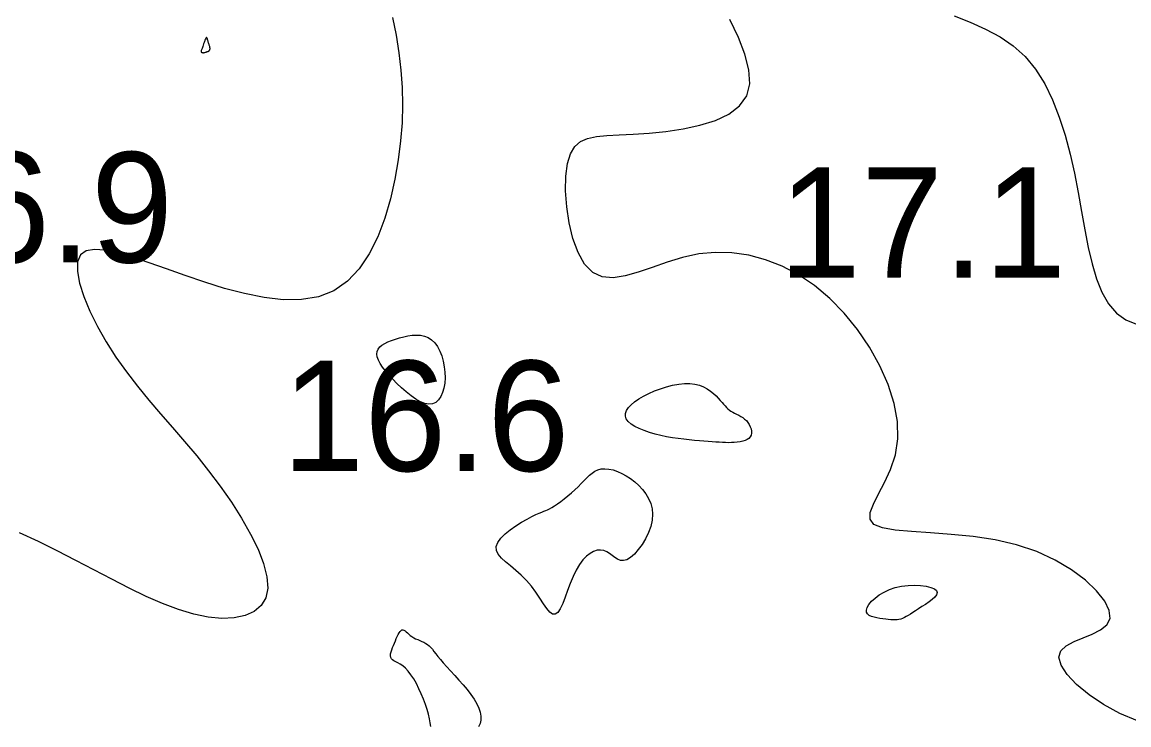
# Model space of a CAD drawing. Extents: x 3040093 to 3056816, y 408076 to 509144.
# Drawn here: x 3046428.8 to 3046478.9, y 434791.2 to 434823.1 of the extents above; entities that cross this region are included whole.
import ezdxf

# ---------------------------------------------------------------- set-up
doc = ezdxf.new("R2010")
doc.units = 0
doc.layers.add('V-CHAN-CONT-EL17', color=7, linetype='Continuous')
doc.layers.add('V-TOPO-SOUN-0610', color=7, linetype='Continuous')

msp = doc.modelspace()

# ---------------------------------------------------------------- linework, layer by layer
at = {"layer": 'V-CHAN-CONT-EL17'}
for points in [[(3046445.579, 434823.305), (3046445.736, 434822.498), (3046445.861, 434821.705), (3046445.953, 434820.918), (3046446.008, 434820.132), (3046446.027, 434819.339), (3046446.005, 434818.533), (3046445.943, 434817.706), (3046445.837, 434816.852), (3046445.685, 434815.969), (3046445.483, 434815.078), (3046445.225, 434814.201), (3046444.906, 434813.366), (3046444.522, 434812.595), (3046444.066, 434811.913), (3046443.534, 434811.346), (3046442.92, 434810.919), (3046442.223, 434810.647), (3046441.454, 434810.519), (3046440.629, 434810.513), (3046439.762, 434810.61), (3046438.87, 434810.788), (3046437.967, 434811.028), (3046437.068, 434811.307), (3046436.19, 434811.607), (3046435.345, 434811.907), (3046434.548, 434812.189), (3046433.81, 434812.435), (3046433.144, 434812.63), (3046432.561, 434812.755), (3046432.075, 434812.794), (3046431.697, 434812.729), (3046431.439, 434812.542), (3046431.311, 434812.224), (3046431.302, 434811.789), (3046431.401, 434811.258), (3046431.594, 434810.653), (3046431.868, 434809.994), (3046432.21, 434809.302), (3046432.609, 434808.599), (3046433.05, 434807.906), (3046433.522, 434807.24), (3046434.02, 434806.596), (3046434.537, 434805.967), (3046435.069, 434805.345), (3046435.611, 434804.722), (3046436.157, 434804.089), (3046436.704, 434803.44), (3046437.245, 434802.764), (3046437.774, 434802.059), (3046438.277, 434801.336), (3046438.74, 434800.609), (3046439.148, 434799.893), (3046439.485, 434799.204), (3046439.736, 434798.556), (3046439.887, 434797.964), (3046439.922, 434797.444), (3046439.83, 434797.007), (3046439.62, 434796.656), (3046439.304, 434796.388), (3046438.895, 434796.203), (3046438.404, 434796.1), (3046437.845, 434796.076), (3046437.231, 434796.131), (3046436.572, 434796.264), (3046435.881, 434796.471), (3046435.161, 434796.744), (3046434.416, 434797.071), (3046433.647, 434797.441), (3046432.857, 434797.844), (3046432.048, 434798.269), (3046431.224, 434798.704), (3046430.386, 434799.138), (3046429.538, 434799.561), (3046428.681, 434799.956)], [(3046479.316, 434791.434), (3046478.523, 434791.768), (3046477.782, 434792.169), (3046477.12, 434792.612), (3046476.56, 434793.073), (3046476.129, 434793.526), (3046475.852, 434793.948), (3046475.753, 434794.312), (3046475.845, 434794.603), (3046476.092, 434794.833), (3046476.444, 434795.021), (3046476.853, 434795.19), (3046477.27, 434795.359), (3046477.644, 434795.548), (3046477.928, 434795.778), (3046478.072, 434796.069), (3046478.038, 434796.435), (3046477.83, 434796.86), (3046477.466, 434797.322), (3046476.96, 434797.799), (3046476.328, 434798.269), (3046475.586, 434798.709), (3046474.751, 434799.097), (3046473.837, 434799.41), (3046472.865, 434799.635), (3046471.867, 434799.785), (3046470.879, 434799.882), (3046469.938, 434799.947), (3046469.081, 434800.004), (3046468.344, 434800.072), (3046467.763, 434800.175), (3046467.375, 434800.334), (3046467.202, 434800.566), (3046467.211, 434800.874), (3046467.356, 434801.256), (3046467.589, 434801.71), (3046467.864, 434802.234), (3046468.132, 434802.827), (3046468.349, 434803.486), (3046468.465, 434804.209), (3046468.446, 434804.992), (3046468.293, 434805.817), (3046468.023, 434806.666), (3046467.647, 434807.519), (3046467.181, 434808.355), (3046466.639, 434809.156), (3046466.033, 434809.901), (3046465.379, 434810.572), (3046464.688, 434811.151), (3046463.969, 434811.636), (3046463.229, 434812.027), (3046462.474, 434812.324), (3046461.711, 434812.528), (3046460.947, 434812.64), (3046460.188, 434812.659), (3046459.441, 434812.586), (3046458.713, 434812.428), (3046458.01, 434812.214), (3046457.337, 434811.979), (3046456.701, 434811.759), (3046456.108, 434811.59), (3046455.563, 434811.507), (3046455.072, 434811.546), (3046454.642, 434811.742), (3046454.277, 434812.118), (3046453.978, 434812.645), (3046453.743, 434813.283), (3046453.572, 434813.99), (3046453.463, 434814.724), (3046453.415, 434815.445), (3046453.428, 434816.111), (3046453.5, 434816.68), (3046453.632, 434817.123), (3046453.826, 434817.448), (3046454.085, 434817.674), (3046454.412, 434817.822), (3046454.812, 434817.91), (3046455.287, 434817.96), (3046455.841, 434817.989), (3046456.477, 434818.017), (3046457.192, 434818.063), (3046457.958, 434818.139), (3046458.738, 434818.252), (3046459.497, 434818.415), (3046460.201, 434818.636), (3046460.812, 434818.925), (3046461.296, 434819.292), (3046461.617, 434819.747), (3046461.751, 434820.296), (3046461.715, 434820.929), (3046461.535, 434821.635), (3046461.24, 434822.4), (3046460.857, 434823.211)], [(3046471.013, 434823.375), (3046471.743, 434823.082), (3046472.438, 434822.769), (3046473.09, 434822.418), (3046473.69, 434822.011), (3046474.229, 434821.526), (3046474.703, 434820.951), (3046475.115, 434820.293), (3046475.47, 434819.567), (3046475.776, 434818.785), (3046476.039, 434817.961), (3046476.265, 434817.108), (3046476.461, 434816.24), (3046476.632, 434815.371), (3046476.787, 434814.514), (3046476.935, 434813.681), (3046477.089, 434812.885), (3046477.261, 434812.14), (3046477.462, 434811.457), (3046477.705, 434810.849), (3046478.001, 434810.329), (3046478.361, 434809.909), (3046478.793, 434809.6), (3046479.278, 434809.401)], [(3046447.31, 434791.182), (3046447.282, 434791.348), (3046447.245, 434791.529), (3046447.198, 434791.727), (3046447.139, 434791.94), (3046447.065, 434792.169), (3046446.977, 434792.408), (3046446.879, 434792.65), (3046446.771, 434792.889), (3046446.656, 434793.118), (3046446.535, 434793.332), (3046446.411, 434793.524), (3046446.286, 434793.687), (3046446.161, 434793.818), (3046446.04, 434793.919), (3046445.924, 434793.997), (3046445.817, 434794.058), (3046445.72, 434794.107), (3046445.637, 434794.152), (3046445.57, 434794.196), (3046445.522, 434794.247), (3046445.493, 434794.309), (3046445.484, 434794.382), (3046445.489, 434794.463), (3046445.508, 434794.553), (3046445.537, 434794.649), (3046445.574, 434794.749), (3046445.616, 434794.852), (3046445.659, 434794.957), (3046445.703, 434795.062), (3046445.746, 434795.164), (3046445.789, 434795.26), (3046445.831, 434795.348), (3046445.874, 434795.424), (3046445.917, 434795.486), (3046445.96, 434795.531), (3046446.004, 434795.555), (3046446.048, 434795.558), (3046446.094, 434795.541), (3046446.142, 434795.509), (3046446.193, 434795.466), (3046446.249, 434795.414), (3046446.311, 434795.357), (3046446.378, 434795.3), (3046446.453, 434795.246), (3046446.535, 434795.197), (3046446.623, 434795.154), (3046446.715, 434795.113), (3046446.809, 434795.073), (3046446.903, 434795.033), (3046446.995, 434794.99), (3046447.082, 434794.943), (3046447.164, 434794.89), (3046447.238, 434794.828), (3046447.308, 434794.757), (3046447.378, 434794.675), (3046447.452, 434794.581), (3046447.535, 434794.474), (3046447.63, 434794.351), (3046447.741, 434794.213), (3046447.874, 434794.057), (3046448.03, 434793.883), (3046448.205, 434793.694), (3046448.391, 434793.492), (3046448.582, 434793.282), (3046448.773, 434793.065), (3046448.955, 434792.846), (3046449.123, 434792.629), (3046449.269, 434792.415), (3046449.389, 434792.208), (3046449.481, 434792.01), (3046449.542, 434791.82), (3046449.573, 434791.64), (3046449.573, 434791.47), (3046449.539, 434791.311), (3046449.472, 434791.163)]]:
    msp.add_lwpolyline(points, dxfattribs=at)
for points in [[(3046436.912, 434821.734), (3046436.921, 434821.724), (3046436.932, 434821.716), (3046436.946, 434821.71), (3046436.962, 434821.707), (3046436.978, 434821.705), (3046436.996, 434821.704), (3046437.014, 434821.705), (3046437.031, 434821.707), (3046437.048, 434821.711), (3046437.065, 434821.714), (3046437.081, 434821.719), (3046437.098, 434821.724), (3046437.115, 434821.73), (3046437.132, 434821.735), (3046437.149, 434821.741), (3046437.167, 434821.746), (3046437.184, 434821.752), (3046437.202, 434821.758), (3046437.219, 434821.764), (3046437.235, 434821.772), (3046437.251, 434821.78), (3046437.264, 434821.789), (3046437.277, 434821.8), (3046437.287, 434821.813), (3046437.296, 434821.828), (3046437.302, 434821.844), (3046437.307, 434821.862), (3046437.309, 434821.882), (3046437.309, 434821.904), (3046437.307, 434821.929), (3046437.303, 434821.955), (3046437.296, 434821.983), (3046437.288, 434822.013), (3046437.277, 434822.045), (3046437.266, 434822.078), (3046437.255, 434822.113), (3046437.243, 434822.149), (3046437.231, 434822.186), (3046437.219, 434822.224), (3046437.209, 434822.263), (3046437.199, 434822.3), (3046437.19, 434822.333), (3046437.18, 434822.362), (3046437.17, 434822.383), (3046437.159, 434822.396), (3046437.147, 434822.397), (3046437.133, 434822.385), (3046437.117, 434822.359), (3046437.099, 434822.321), (3046437.08, 434822.274), (3046437.06, 434822.219), (3046437.04, 434822.161), (3046437.02, 434822.101), (3046437, 434822.042), (3046436.981, 434821.987), (3046436.964, 434821.939), (3046436.948, 434821.897), (3046436.934, 434821.86), (3046436.923, 434821.829), (3046436.914, 434821.802), (3046436.908, 434821.78), (3046436.906, 434821.762), (3046436.907, 434821.746)], [(3046444.92, 434808.276), (3046444.995, 434808.373), (3046445.097, 434808.459), (3046445.223, 434808.536), (3046445.369, 434808.606), (3046445.531, 434808.669), (3046445.706, 434808.727), (3046445.891, 434808.781), (3046446.081, 434808.83), (3046446.274, 434808.871), (3046446.468, 434808.9), (3046446.659, 434808.912), (3046446.845, 434808.903), (3046447.023, 434808.868), (3046447.191, 434808.801), (3046447.346, 434808.7), (3046447.486, 434808.561), (3046447.609, 434808.388), (3046447.714, 434808.187), (3046447.802, 434807.964), (3046447.87, 434807.726), (3046447.919, 434807.478), (3046447.947, 434807.227), (3046447.954, 434806.977), (3046447.938, 434806.736), (3046447.901, 434806.509), (3046447.842, 434806.303), (3046447.761, 434806.122), (3046447.659, 434805.972), (3046447.536, 434805.861), (3046447.391, 434805.792), (3046447.226, 434805.773), (3046447.042, 434805.807), (3046446.841, 434805.888), (3046446.63, 434806.008), (3046446.413, 434806.159), (3046446.195, 434806.333), (3046445.981, 434806.524), (3046445.775, 434806.721), (3046445.583, 434806.919), (3046445.409, 434807.109), (3046445.256, 434807.291), (3046445.125, 434807.463), (3046445.018, 434807.625), (3046444.938, 434807.778), (3046444.886, 434807.92), (3046444.864, 434808.05), (3046444.875, 434808.169)], [(3046457.182, 434806.264), (3046457.439, 434806.378), (3046457.708, 434806.481), (3046457.985, 434806.569), (3046458.262, 434806.64), (3046458.535, 434806.691), (3046458.798, 434806.718), (3046459.045, 434806.718), (3046459.271, 434806.689), (3046459.476, 434806.634), (3046459.662, 434806.56), (3046459.829, 434806.469), (3046459.978, 434806.367), (3046460.111, 434806.26), (3046460.228, 434806.151), (3046460.331, 434806.046), (3046460.421, 434805.949), (3046460.5, 434805.859), (3046460.571, 434805.777), (3046460.637, 434805.702), (3046460.7, 434805.634), (3046460.763, 434805.571), (3046460.83, 434805.514), (3046460.903, 434805.462), (3046460.983, 434805.414), (3046461.069, 434805.368), (3046461.16, 434805.323), (3046461.253, 434805.276), (3046461.346, 434805.226), (3046461.436, 434805.17), (3046461.522, 434805.106), (3046461.601, 434805.033), (3046461.672, 434804.949), (3046461.732, 434804.856), (3046461.779, 434804.758), (3046461.813, 434804.658), (3046461.832, 434804.559), (3046461.833, 434804.463), (3046461.816, 434804.374), (3046461.778, 434804.295), (3046461.718, 434804.229), (3046461.639, 434804.174), (3046461.544, 434804.131), (3046461.435, 434804.097), (3046461.316, 434804.072), (3046461.189, 434804.054), (3046461.056, 434804.043), (3046460.922, 434804.037), (3046460.788, 434804.035), (3046460.653, 434804.038), (3046460.514, 434804.043), (3046460.368, 434804.051), (3046460.215, 434804.062), (3046460.051, 434804.075), (3046459.874, 434804.09), (3046459.682, 434804.106), (3046459.474, 434804.123), (3046459.25, 434804.141), (3046459.014, 434804.163), (3046458.768, 434804.189), (3046458.513, 434804.221), (3046458.253, 434804.259), (3046457.989, 434804.305), (3046457.725, 434804.36), (3046457.463, 434804.424), (3046457.207, 434804.498), (3046456.966, 434804.581), (3046456.743, 434804.672), (3046456.545, 434804.771), (3046456.378, 434804.877), (3046456.248, 434804.989), (3046456.161, 434805.108), (3046456.121, 434805.231), (3046456.126, 434805.359), (3046456.174, 434805.49), (3046456.261, 434805.622), (3046456.385, 434805.755), (3046456.542, 434805.886), (3046456.729, 434806.016), (3046456.944, 434806.142)], [(3046452.908, 434801.168), (3046453.045, 434801.261), (3046453.195, 434801.369), (3046453.353, 434801.49), (3046453.515, 434801.62), (3046453.677, 434801.757), (3046453.835, 434801.898), (3046453.983, 434802.04), (3046454.12, 434802.18), (3046454.248, 434802.316), (3046454.37, 434802.443), (3046454.49, 434802.559), (3046454.612, 434802.661), (3046454.74, 434802.744), (3046454.877, 434802.806), (3046455.027, 434802.844), (3046455.193, 434802.855), (3046455.373, 434802.839), (3046455.563, 434802.798), (3046455.759, 434802.733), (3046455.96, 434802.646), (3046456.161, 434802.537), (3046456.359, 434802.409), (3046456.55, 434802.263), (3046456.732, 434802.1), (3046456.899, 434801.92), (3046457.048, 434801.724), (3046457.172, 434801.512), (3046457.268, 434801.286), (3046457.331, 434801.045), (3046457.356, 434800.791), (3046457.338, 434800.523), (3046457.274, 434800.243), (3046457.171, 434799.96), (3046457.037, 434799.684), (3046456.88, 434799.423), (3046456.708, 434799.188), (3046456.529, 434798.989), (3046456.351, 434798.833), (3046456.184, 434798.732), (3046456.032, 434798.692), (3046455.893, 434798.703), (3046455.766, 434798.752), (3046455.644, 434798.828), (3046455.525, 434798.919), (3046455.405, 434799.011), (3046455.28, 434799.091), (3046455.146, 434799.149), (3046455, 434799.172), (3046454.845, 434799.159), (3046454.684, 434799.109), (3046454.519, 434799.02), (3046454.355, 434798.892), (3046454.192, 434798.723), (3046454.036, 434798.514), (3046453.889, 434798.264), (3046453.753, 434797.974), (3046453.626, 434797.659), (3046453.507, 434797.338), (3046453.394, 434797.028), (3046453.283, 434796.747), (3046453.173, 434796.513), (3046453.062, 434796.344), (3046452.948, 434796.258), (3046452.827, 434796.266), (3046452.698, 434796.359), (3046452.56, 434796.521), (3046452.409, 434796.735), (3046452.245, 434796.985), (3046452.064, 434797.256), (3046451.865, 434797.531), (3046451.647, 434797.795), (3046451.408, 434798.034), (3046451.162, 434798.25), (3046450.92, 434798.448), (3046450.697, 434798.632), (3046450.507, 434798.808), (3046450.363, 434798.98), (3046450.278, 434799.153), (3046450.267, 434799.331), (3046450.337, 434799.518), (3046450.478, 434799.71), (3046450.673, 434799.903), (3046450.906, 434800.09), (3046451.16, 434800.268), (3046451.42, 434800.431), (3046451.668, 434800.573), (3046451.888, 434800.691), (3046452.069, 434800.78), (3046452.214, 434800.846), (3046452.331, 434800.893), (3046452.429, 434800.93), (3046452.515, 434800.962), (3046452.598, 434800.996), (3046452.686, 434801.037), (3046452.787, 434801.093)], [(3046468.633, 434797.53), (3046468.927, 434797.565), (3046469.218, 434797.574), (3046469.493, 434797.562), (3046469.742, 434797.528), (3046469.953, 434797.477), (3046470.115, 434797.411), (3046470.215, 434797.331), (3046470.247, 434797.24), (3046470.217, 434797.141), (3046470.138, 434797.036), (3046470.02, 434796.927), (3046469.876, 434796.818), (3046469.717, 434796.71), (3046469.554, 434796.606), (3046469.398, 434796.509), (3046469.259, 434796.42), (3046469.137, 434796.34), (3046469.029, 434796.269), (3046468.932, 434796.207), (3046468.843, 434796.153), (3046468.759, 434796.108), (3046468.678, 434796.072), (3046468.597, 434796.045), (3046468.514, 434796.025), (3046468.428, 434796.013), (3046468.337, 434796.009), (3046468.24, 434796.009), (3046468.138, 434796.015), (3046468.029, 434796.026), (3046467.912, 434796.039), (3046467.787, 434796.055), (3046467.653, 434796.073), (3046467.517, 434796.095), (3046467.386, 434796.123), (3046467.265, 434796.161), (3046467.163, 434796.21), (3046467.086, 434796.274), (3046467.041, 434796.353), (3046467.035, 434796.452), (3046467.073, 434796.571), (3046467.154, 434796.705), (3046467.274, 434796.848), (3046467.429, 434796.993), (3046467.618, 434797.134), (3046467.836, 434797.264), (3046468.08, 434797.378), (3046468.348, 434797.468)]]:
    msp.add_lwpolyline(points, close=True, dxfattribs=at)

# ---------------------------------------------------------------- texts
at = {"layer": 'V-TOPO-SOUN-0610'}
for s, p in [('16.9 ', (3046422.623, 434812.2)), ('17.1 ', (3046463.073, 434811.51)), ('16.6 ', (3046440.573, 434802.75))]:
    msp.add_text(s, height=5, dxfattribs=at).set_placement(p)

doc.saveas('drawing.dxf')
